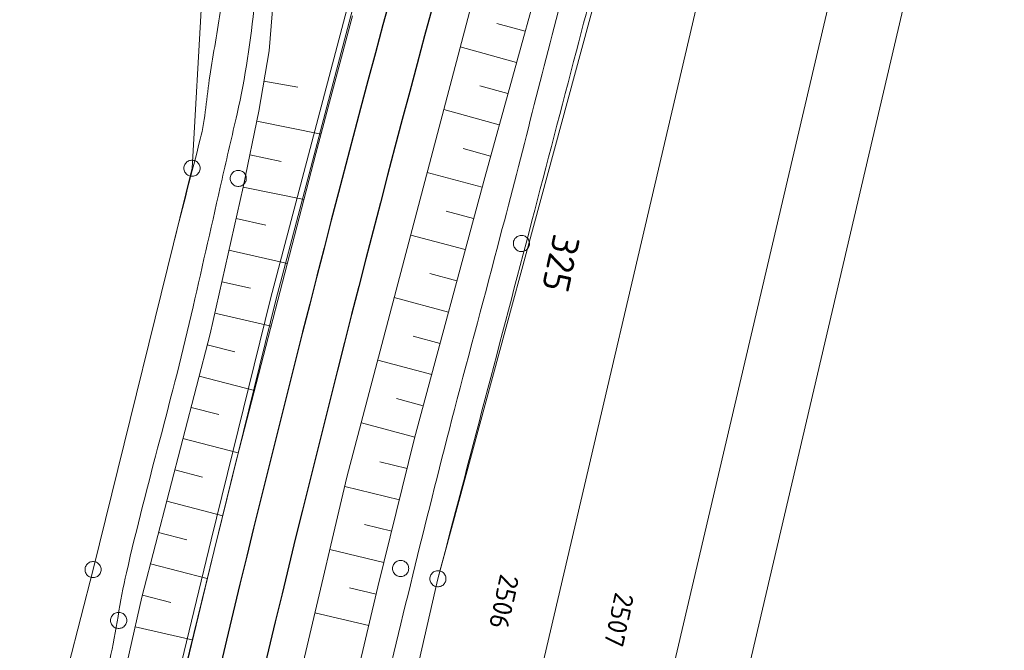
# Model space of a CAD drawing. Header units: metres. Extents: x 3425540 to 3446143, y 5432760 to 5444637.
# Tile 408 of 656: x 3436536 to 3436627, y 5442791 to 5442849. Entities that reach past the tile are written whole.
import ezdxf
from ezdxf.enums import TextEntityAlignment as Align

# ---------------------------------------------------------------- set-up
doc = ezdxf.new("R2010")
doc.units = ezdxf.units.M
for name, color, linetype, lineweight in [('B_Bestand', 9, 'Continuous', 18), ('B_Böschung', 9, 'Continuous', 18), ('B_Flurgrenzen', 9, 'Continuous', 18), ('B_Gleisachse', 9, 'Continuous', 25), ('Bestand Kabeltröge', 9, 'Continuous', 18)]:
    doc.layers.add(name, color=color, linetype=linetype, lineweight=lineweight)
doc.styles.get("Standard").update_dxf_attribs({"font": 'isocpeur.ttf'})

msp = doc.modelspace()

# ---------------------------------------------------------------- linework, layer by layer
at = {"layer": 'B_Bestand'}
for points, knots in [([(3436561.699, 5442898.68), (3436561.228, 5442896.276), (3436560.756, 5442893.872), (3436560.285, 5442891.467), (3436559.87, 5442889.349), (3436559.632, 5442887.202), (3436559.393, 5442885.053), (3436559.134, 5442882.733), (3436558.915, 5442880.412), (3436558.836, 5442878.082), (3436558.756, 5442875.722), (3436558.799, 5442873.359), (3436558.724, 5442870.998), (3436558.587, 5442866.697), (3436558.414, 5442862.398), (3436558.222, 5442858.098), (3436558.11, 5442855.603), (3436557.95, 5442853.112), (3436557.72, 5442850.622), (3436557.398, 5442847.151), (3436556.875, 5442843.698), (3436556.103, 5442840.3), (3436555.644, 5442838.279), (3436555.169, 5442836.263), (3436554.71, 5442834.243), (3436553.814, 5442830.301), (3436552.93, 5442826.357), (3436552.032, 5442822.415), (3436550.149, 5442814.149), (3436547.741, 5442806.009), (3436545.848, 5442797.745), (3436545.234, 5442795.065), (3436544.9, 5442792.325), (3436544.296, 5442789.642), (3436541.063, 5442775.297), (3436537.439, 5442761.038), (3436534.255, 5442746.681), (3436531.08, 5442732.368), (3436528.09, 5442718.013), (3436524.837, 5442703.717), (3436521.302, 5442688.184), (3436517.745, 5442672.656), (3436514.192, 5442657.127), (3436513.383, 5442653.591), (3436512.544, 5442650.062), (3436511.752, 5442646.522), (3436509.588, 5442636.851), (3436507.924, 5442627.076), (3436506.063, 5442617.343), (3436503.547, 5442604.182), (3436501.471, 5442590.934), (3436498.647, 5442577.834), (3436494.855, 5442560.246), (3436490.923, 5442542.69), (3436487.051, 5442525.12), (3436485.459, 5442517.896), (3436483.859, 5442510.673), (3436482.259, 5442503.45), (3436482.025, 5442502.393), (3436481.704, 5442501.361), (3436481.366, 5442500.326), (3436481.129, 5442499.603), (3436480.762, 5442498.948), (3436480.306, 5442498.317), (3436479.957, 5442497.836), (3436479.563, 5442497.417), (3436479.079, 5442497.09), (3436478.332, 5442496.585), (3436477.583, 5442496.11), (3436476.793, 5442495.695), (3436475.632, 5442495.086), (3436474.47, 5442494.477), (3436473.309, 5442493.867)], [0, 0, 0, 0, 0.017605, 0.017605, 0.017605, 0.033115, 0.033115, 0.033115, 0.049864, 0.049864, 0.049864, 0.066833, 0.066833, 0.066833, 0.097753, 0.097753, 0.097753, 0.115699, 0.115699, 0.115699, 0.140723, 0.140723, 0.140723, 0.155609, 0.155609, 0.155609, 0.184655, 0.184655, 0.184655, 0.24557, 0.24557, 0.24557, 0.26533, 0.26533, 0.26533, 0.370999, 0.370999, 0.370999, 0.476345, 0.476345, 0.476345, 0.590808, 0.590808, 0.590808, 0.616872, 0.616872, 0.616872, 0.688074, 0.688074, 0.688074, 0.784355, 0.784355, 0.784355, 0.913628, 0.913628, 0.913628, 0.966784, 0.966784, 0.966784, 0.974566, 0.974566, 0.974566, 0.980006, 0.980006, 0.980006, 0.984163, 0.984163, 0.984163, 0.990577, 0.990577, 0.990577, 1, 1, 1, 1]), ([(3436603.105, 5442891.213), (3436602.34, 5442891.186), (3436601.575, 5442891.159), (3436600.81, 5442891.131), (3436600.203, 5442891.11), (3436599.665, 5442890.758), (3436599.111, 5442890.477), (3436598.493, 5442890.164), (3436597.913, 5442889.856), (3436597.412, 5442889.366), (3436596.776, 5442888.744), (3436596.334, 5442888.035), (3436595.909, 5442887.275), (3436595.503, 5442886.55), (3436595.063, 5442885.848), (3436594.864, 5442885.052), (3436594.441, 5442883.358), (3436594.105, 5442881.648), (3436593.688, 5442879.954), (3436592.521, 5442875.211), (3436591.399, 5442870.456), (3436590.166, 5442865.728), (3436588.964, 5442861.12), (3436587.642, 5442856.544), (3436586.441, 5442851.936), (3436584.445, 5442844.281), (3436582.5, 5442836.613), (3436580.505, 5442828.958), (3436579.107, 5442823.594), (3436577.647, 5442818.245), (3436576.257, 5442812.878), (3436573.768, 5442803.268), (3436571.394, 5442793.629), (3436569.15, 5442783.959), (3436567.097, 5442775.11), (3436565.067, 5442766.256), (3436563.02, 5442757.405), (3436559.273, 5442741.205), (3436555.464, 5442725.019), (3436551.727, 5442708.816), (3436549.599, 5442699.59), (3436548.325, 5442690.182), (3436546.246, 5442680.945), (3436543.281, 5442667.772), (3436540.262, 5442654.611), (3436537.301, 5442641.437), (3436533.558, 5442624.788), (3436529.812, 5442608.139), (3436526.074, 5442591.489), (3436523.44, 5442579.756), (3436520.812, 5442568.021), (3436518.182, 5442556.286), (3436516.688, 5442549.622), (3436515.252, 5442542.945), (3436513.74, 5442536.284), (3436512.436, 5442530.542), (3436510.596, 5442524.935), (3436509.166, 5442519.223), (3436508.579, 5442516.878), (3436507.991, 5442514.532), (3436507.404, 5442512.186)], [0, 0, 0, 0, 0.005825, 0.005825, 0.005825, 0.010443, 0.010443, 0.010443, 0.015593, 0.015593, 0.015593, 0.022125, 0.022125, 0.022125, 0.028356, 0.028356, 0.028356, 0.041627, 0.041627, 0.041627, 0.078803, 0.078803, 0.078803, 0.115042, 0.115042, 0.115042, 0.175242, 0.175242, 0.175242, 0.21743, 0.21743, 0.21743, 0.29297, 0.29297, 0.29297, 0.3621, 0.3621, 0.3621, 0.488637, 0.488637, 0.488637, 0.56069, 0.56069, 0.56069, 0.663444, 0.663444, 0.663444, 0.793305, 0.793305, 0.793305, 0.884819, 0.884819, 0.884819, 0.936793, 0.936793, 0.936793, 0.981599, 0.981599, 0.981599, 1, 1, 1, 1]), ([(3436649.287, 5442883.089), (3436636.72, 5442884.505), (3436624.152, 5442885.921), (3436611.585, 5442887.337), (3436608.224, 5442887.716), (3436604.877, 5442888.231), (3436601.522, 5442888.644), (3436600.938, 5442888.716), (3436600.344, 5442888.691), (3436599.758, 5442888.579), (3436599.418, 5442888.514), (3436599.131, 5442888.336), (3436598.843, 5442888.121), (3436598.335, 5442887.742), (3436597.896, 5442887.36), (3436597.602, 5442886.814), (3436597.237, 5442886.138), (3436596.981, 5442885.45), (3436596.818, 5442884.722), (3436595.945, 5442880.815), (3436595.277, 5442876.871), (3436594.342, 5442872.983), (3436593.289, 5442868.601), (3436592.28, 5442864.206), (3436591.14, 5442859.845), (3436589.946, 5442855.28), (3436588.749, 5442850.715), (3436587.556, 5442846.149), (3436586.183, 5442840.898), (3436584.817, 5442835.646), (3436583.439, 5442830.396), (3436580.532, 5442819.325), (3436577.625, 5442808.254), (3436574.718, 5442797.183)], [0, 0, 0, 0, 0.261279, 0.261279, 0.261279, 0.33116, 0.33116, 0.33116, 0.343316, 0.343316, 0.343316, 0.350363, 0.350363, 0.350363, 0.362775, 0.362775, 0.362775, 0.37816, 0.37816, 0.37816, 0.460779, 0.460779, 0.460779, 0.553903, 0.553903, 0.553903, 0.651397, 0.651397, 0.651397, 0.763524, 0.763524, 0.763524, 1, 1, 1, 1]), ([(3436555.206, 5442866.002), (3436555.129, 5442862.956), (3436555.052, 5442859.909), (3436554.975, 5442856.862), (3436554.918, 5442854.609), (3436554.9, 5442852.348), (3436554.585, 5442850.111), (3436554.289, 5442848.004), (3436553.908, 5442845.919), (3436553.581, 5442843.822), (3436553.277, 5442841.871), (3436553.179, 5442839.877), (3436552.689, 5442837.963), (3436551.89, 5442834.847), (3436551.092, 5442831.731), (3436550.293, 5442828.614)], [0, 0, 0, 0, 0.241547, 0.241547, 0.241547, 0.4202, 0.4202, 0.4202, 0.588453, 0.588453, 0.588453, 0.745026, 0.745026, 0.745026, 1, 1, 1, 1])]:
    msp.add_open_spline(points, degree=3, knots=knots, dxfattribs=at)
at = {"layer": 'B_Böschung'}
for p, q in [((3436582.801, 5442847.968), (3436580.18, 5442848.693)), ((3436582.002, 5442845.077), (3436576.795, 5442846.516)), ((3436558.595, 5442843.343), (3436561.75, 5442842.803)), ((3436581.203, 5442842.185), (3436578.617, 5442842.9)), ((3436580.404, 5442839.293), (3436575.268, 5442840.713)), ((3436557.93, 5442839.645), (3436563.896, 5442838.442)), ((3436579.605, 5442836.402), (3436577.055, 5442837.107)), ((3436557.285, 5442836.5), (3436560.18, 5442835.907)), ((3436578.813, 5442833.508), (3436573.732, 5442834.877)), ((3436556.673, 5442833.517), (3436562.311, 5442832.362)), ((3436556.013, 5442830.591), (3436558.772, 5442829.974)), ((3436578.034, 5442830.611), (3436575.501, 5442831.292)), ((3436577.256, 5442827.714), (3436572.204, 5442829.071)), ((3436555.353, 5442827.664), (3436560.776, 5442826.442)), ((3436576.478, 5442824.817), (3436573.959, 5442825.493)), ((3436554.692, 5442824.738), (3436557.357, 5442824.137)), ((3436575.699, 5442821.919), (3436570.677, 5442823.269)), ((3436554.032, 5442821.812), (3436559.269, 5442820.63)), ((3436574.921, 5442819.022), (3436572.417, 5442819.695)), ((3436553.34, 5442818.893), (3436555.909, 5442818.237)), ((3436574.142, 5442816.125), (3436569.15, 5442817.466)), ((3436552.589, 5442815.988), (3436557.722, 5442814.663)), ((3436573.364, 5442813.228), (3436570.875, 5442813.896)), ((3436551.838, 5442813.084), (3436554.403, 5442812.421)), ((3436572.586, 5442810.33), (3436567.623, 5442811.663)), ((3436551.087, 5442810.18), (3436556.216, 5442808.853)), ((3436571.868, 5442807.418), (3436569.351, 5442808.041)), ((3436550.335, 5442807.275), (3436552.91, 5442806.609)), ((3436571.152, 5442804.503), (3436566.09, 5442805.748)), ((3436549.584, 5442804.371), (3436554.77, 5442803.03)), ((3436548.833, 5442801.466), (3436551.444, 5442800.791)), ((3436570.436, 5442801.59), (3436567.919, 5442802.208)), ((3436569.72, 5442798.677), (3436564.713, 5442799.907)), ((3436548.082, 5442798.562), (3436553.34, 5442797.202)), ((3436569.01, 5442795.762), (3436566.513, 5442796.354)), ((3436547.331, 5442795.657), (3436549.978, 5442794.973)), ((3436568.32, 5442792.842), (3436563.327, 5442794.022)), ((3436546.665, 5442792.732), (3436551.947, 5442791.524))]:
    msp.add_line(p, q, dxfattribs=at)
for points in [[(3436591.043, 5442898.592), (3436587.928, 5442888.034), (3436585.578, 5442880.481), (3436582.658, 5442868.949), (3436579.997, 5442858.683), (3436566.293, 5442806.61), (3436555.234, 5442759.673), (3436547.716, 5442726.82), (3436536.652, 5442673.567), (3436532.627, 5442654.769), (3436534.56, 5442654.353), (3436533.813, 5442650.576), (3436531.822, 5442651.007), (3436526.972, 5442628.356), (3436517.809, 5442587.989), (3436505.883, 5442533.696), (3436501.043, 5442509.674)], [(3436596.451, 5442897.1), (3436594.382, 5442890.71), (3436592.2, 5442882.47), (3436589.318, 5442871.556), (3436579.056, 5442834.414), (3436572.559, 5442810.231), (3436569.166, 5442796.422), (3436564.433, 5442776.379), (3436561.691, 5442763.501), (3436554.588, 5442731.276), (3436547.855, 5442702.391), (3436542.751, 5442679.247), (3436538.476, 5442658.464), (3436532.81, 5442633.155), (3436525.242, 5442597.582), (3436517.442, 5442560.94), (3436509.732, 5442525.326), (3436506.809, 5442512.01), (3436502.162, 5442509.825)], [(3436559.442, 5442850.724), (3436559.079, 5442846.158), (3436558.116, 5442840.554), (3436556.67, 5442833.502), (3436553.599, 5442819.894), (3436547.282, 5442795.469), (3436542.709, 5442775.19), (3436535.909, 5442743.53), (3436531.097, 5442720.735), (3436527.423, 5442703.38), (3436523.567, 5442687.168), (3436518.815, 5442665.523), (3436515.202, 5442647.565), (3436508.462, 5442616.145), (3436499.673, 5442573.652), (3436489.024, 5442527.248), (3436480.862, 5442494.994)], [(3436566.791, 5442849.404), (3436563.418, 5442836.634), (3436555.895, 5442807.616), (3436547.109, 5442771.803), (3436540.251, 5442740.756), (3436537.299, 5442727.559), (3436530.133, 5442693.372), (3436522.187, 5442657.246), (3436519.852, 5442657.766), (3436519.023, 5442653.942), (3436521.35, 5442653.444), (3436519.779, 5442646.301), (3436516.321, 5442630.683), (3436515.811, 5442630.801)]]:
    msp.add_lwpolyline(points, dxfattribs=at)
at = {"layer": 'B_Flurgrenzen'}
for p, q in [((3436607.282, 5442887.105), (3436565.025, 5442706.173)), ((3436619.269, 5442885.923), (3436576.476, 5442703.471)), ((3436626.078, 5442885.303), (3436545.196, 5442539.293)), ((3436574.718, 5442797.183), (3436598.391, 5442884.403)), ((3436553.454, 5442862.099), (3436551.927, 5442835.268)), ((3436551.927, 5442835.268), (3436542.758, 5442798.03)), ((3436542.758, 5442798.03), (3436540.464, 5442789.137)), ((3436566.281, 5442760.077), (3436574.718, 5442797.183))]:
    msp.add_line(p, q, dxfattribs=at)
for points in [[(3436552.677, 5442835.268), (3436552.671, 5442835.362), (3436552.653, 5442835.451), (3436552.624, 5442835.546), (3436552.583, 5442835.628), (3436552.529, 5442835.705), (3436552.47, 5442835.782), (3436552.405, 5442835.847), (3436552.329, 5442835.9), (3436552.246, 5442835.947), (3436552.157, 5442835.977), (3436552.069, 5442836), (3436551.974, 5442836.012), (3436551.88, 5442836.012), (3436551.785, 5442836), (3436551.697, 5442835.977), (3436551.608, 5442835.947), (3436551.525, 5442835.9), (3436551.449, 5442835.847), (3436551.384, 5442835.782), (3436551.325, 5442835.705), (3436551.271, 5442835.628), (3436551.23, 5442835.546), (3436551.201, 5442835.451), (3436551.183, 5442835.362), (3436551.177, 5442835.268), (3436551.183, 5442835.174), (3436551.201, 5442835.085), (3436551.23, 5442834.99), (3436551.271, 5442834.908), (3436551.325, 5442834.831), (3436551.384, 5442834.754), (3436551.449, 5442834.689), (3436551.525, 5442834.636), (3436551.608, 5442834.589), (3436551.697, 5442834.559), (3436551.785, 5442834.536), (3436551.88, 5442834.524), (3436551.974, 5442834.524), (3436552.069, 5442834.536), (3436552.157, 5442834.559), (3436552.246, 5442834.589), (3436552.329, 5442834.636), (3436552.405, 5442834.689), (3436552.47, 5442834.754), (3436552.529, 5442834.831), (3436552.583, 5442834.908), (3436552.624, 5442834.99), (3436552.653, 5442835.085), (3436552.671, 5442835.174), (3436552.677, 5442835.268)], [(3436556.958, 5442834.326), (3436556.952, 5442834.42), (3436556.934, 5442834.509), (3436556.905, 5442834.604), (3436556.864, 5442834.686), (3436556.81, 5442834.763), (3436556.751, 5442834.84), (3436556.686, 5442834.905), (3436556.61, 5442834.958), (3436556.527, 5442835.005), (3436556.438, 5442835.035), (3436556.35, 5442835.058), (3436556.255, 5442835.07), (3436556.161, 5442835.07), (3436556.066, 5442835.058), (3436555.978, 5442835.035), (3436555.889, 5442835.005), (3436555.806, 5442834.958), (3436555.73, 5442834.905), (3436555.665, 5442834.84), (3436555.606, 5442834.763), (3436555.552, 5442834.686), (3436555.511, 5442834.604), (3436555.482, 5442834.509), (3436555.464, 5442834.42), (3436555.458, 5442834.326), (3436555.464, 5442834.232), (3436555.482, 5442834.143), (3436555.511, 5442834.048), (3436555.552, 5442833.966), (3436555.606, 5442833.889), (3436555.665, 5442833.812), (3436555.73, 5442833.747), (3436555.806, 5442833.694), (3436555.889, 5442833.647), (3436555.978, 5442833.617), (3436556.066, 5442833.594), (3436556.161, 5442833.582), (3436556.255, 5442833.582), (3436556.35, 5442833.594), (3436556.438, 5442833.617), (3436556.527, 5442833.647), (3436556.61, 5442833.694), (3436556.686, 5442833.747), (3436556.751, 5442833.812), (3436556.81, 5442833.889), (3436556.864, 5442833.966), (3436556.905, 5442834.048), (3436556.934, 5442834.143), (3436556.952, 5442834.232), (3436556.958, 5442834.326)], [(3436582.298, 5442827.555), (3436582.391, 5442827.541), (3436582.481, 5442827.539), (3436582.58, 5442827.547), (3436582.67, 5442827.57), (3436582.756, 5442827.605), (3436582.844, 5442827.646), (3436582.921, 5442827.696), (3436582.99, 5442827.759), (3436583.054, 5442827.83), (3436583.102, 5442827.91), (3436583.144, 5442827.991), (3436583.176, 5442828.081), (3436583.196, 5442828.173), (3436583.205, 5442828.268), (3436583.201, 5442828.36), (3436583.191, 5442828.453), (3436583.163, 5442828.544), (3436583.128, 5442828.63), (3436583.078, 5442828.707), (3436583.016, 5442828.782), (3436582.953, 5442828.85), (3436582.881, 5442828.908), (3436582.795, 5442828.958), (3436582.712, 5442828.994), (3436582.621, 5442829.02), (3436582.528, 5442829.035), (3436582.437, 5442829.037), (3436582.339, 5442829.028), (3436582.249, 5442829.006), (3436582.163, 5442828.97), (3436582.075, 5442828.929), (3436581.998, 5442828.88), (3436581.929, 5442828.816), (3436581.865, 5442828.746), (3436581.817, 5442828.666), (3436581.775, 5442828.584), (3436581.743, 5442828.495), (3436581.723, 5442828.402), (3436581.714, 5442828.307), (3436581.718, 5442828.216), (3436581.727, 5442828.123), (3436581.756, 5442828.032), (3436581.791, 5442827.946), (3436581.841, 5442827.868), (3436581.903, 5442827.794), (3436581.966, 5442827.725), (3436582.038, 5442827.667), (3436582.124, 5442827.618), (3436582.207, 5442827.582), (3436582.298, 5442827.555)], [(3436543.508, 5442798.03), (3436543.502, 5442798.124), (3436543.484, 5442798.213), (3436543.455, 5442798.308), (3436543.414, 5442798.39), (3436543.36, 5442798.467), (3436543.301, 5442798.544), (3436543.236, 5442798.609), (3436543.16, 5442798.662), (3436543.077, 5442798.709), (3436542.988, 5442798.739), (3436542.9, 5442798.762), (3436542.805, 5442798.774), (3436542.711, 5442798.774), (3436542.616, 5442798.762), (3436542.528, 5442798.739), (3436542.439, 5442798.709), (3436542.356, 5442798.662), (3436542.28, 5442798.609), (3436542.215, 5442798.544), (3436542.156, 5442798.467), (3436542.102, 5442798.39), (3436542.061, 5442798.308), (3436542.032, 5442798.213), (3436542.014, 5442798.124), (3436542.008, 5442798.03), (3436542.014, 5442797.936), (3436542.032, 5442797.847), (3436542.061, 5442797.752), (3436542.102, 5442797.67), (3436542.156, 5442797.593), (3436542.215, 5442797.516), (3436542.28, 5442797.451), (3436542.356, 5442797.398), (3436542.439, 5442797.351), (3436542.528, 5442797.321), (3436542.616, 5442797.298), (3436542.711, 5442797.286), (3436542.805, 5442797.286), (3436542.9, 5442797.298), (3436542.988, 5442797.321), (3436543.077, 5442797.351), (3436543.16, 5442797.398), (3436543.236, 5442797.451), (3436543.301, 5442797.516), (3436543.36, 5442797.593), (3436543.414, 5442797.67), (3436543.455, 5442797.752), (3436543.484, 5442797.847), (3436543.502, 5442797.936), (3436543.508, 5442798.03)], [(3436572.015, 5442798.133), (3436572.009, 5442798.227), (3436571.991, 5442798.316), (3436571.962, 5442798.411), (3436571.921, 5442798.493), (3436571.867, 5442798.57), (3436571.808, 5442798.647), (3436571.743, 5442798.712), (3436571.667, 5442798.765), (3436571.584, 5442798.812), (3436571.495, 5442798.842), (3436571.407, 5442798.865), (3436571.312, 5442798.877), (3436571.218, 5442798.877), (3436571.123, 5442798.865), (3436571.035, 5442798.842), (3436570.946, 5442798.812), (3436570.863, 5442798.765), (3436570.787, 5442798.712), (3436570.722, 5442798.647), (3436570.663, 5442798.57), (3436570.609, 5442798.493), (3436570.568, 5442798.411), (3436570.539, 5442798.316), (3436570.521, 5442798.227), (3436570.515, 5442798.133), (3436570.521, 5442798.039), (3436570.539, 5442797.95), (3436570.568, 5442797.855), (3436570.609, 5442797.773), (3436570.663, 5442797.696), (3436570.722, 5442797.619), (3436570.787, 5442797.554), (3436570.863, 5442797.501), (3436570.946, 5442797.454), (3436571.035, 5442797.424), (3436571.123, 5442797.401), (3436571.218, 5442797.389), (3436571.312, 5442797.389), (3436571.407, 5442797.401), (3436571.495, 5442797.424), (3436571.584, 5442797.454), (3436571.667, 5442797.501), (3436571.743, 5442797.554), (3436571.808, 5442797.619), (3436571.867, 5442797.696), (3436571.921, 5442797.773), (3436571.962, 5442797.855), (3436571.991, 5442797.95), (3436572.009, 5442798.039), (3436572.015, 5442798.133)], [(3436575.468, 5442797.183), (3436575.462, 5442797.277), (3436575.444, 5442797.366), (3436575.415, 5442797.461), (3436575.374, 5442797.543), (3436575.32, 5442797.62), (3436575.261, 5442797.697), (3436575.196, 5442797.762), (3436575.12, 5442797.815), (3436575.037, 5442797.862), (3436574.948, 5442797.892), (3436574.86, 5442797.915), (3436574.765, 5442797.927), (3436574.671, 5442797.927), (3436574.576, 5442797.915), (3436574.488, 5442797.892), (3436574.399, 5442797.862), (3436574.316, 5442797.815), (3436574.24, 5442797.762), (3436574.175, 5442797.697), (3436574.116, 5442797.62), (3436574.062, 5442797.543), (3436574.021, 5442797.461), (3436573.992, 5442797.366), (3436573.974, 5442797.277), (3436573.968, 5442797.183), (3436573.974, 5442797.089), (3436573.992, 5442797), (3436574.021, 5442796.905), (3436574.062, 5442796.823), (3436574.116, 5442796.746), (3436574.175, 5442796.669), (3436574.24, 5442796.604), (3436574.316, 5442796.551), (3436574.399, 5442796.504), (3436574.488, 5442796.474), (3436574.576, 5442796.451), (3436574.671, 5442796.439), (3436574.765, 5442796.439), (3436574.86, 5442796.451), (3436574.948, 5442796.474), (3436575.037, 5442796.504), (3436575.12, 5442796.551), (3436575.196, 5442796.604), (3436575.261, 5442796.669), (3436575.32, 5442796.746), (3436575.374, 5442796.823), (3436575.415, 5442796.905), (3436575.444, 5442797), (3436575.462, 5442797.089), (3436575.468, 5442797.183)], [(3436545.878, 5442793.317), (3436545.872, 5442793.411), (3436545.854, 5442793.5), (3436545.825, 5442793.595), (3436545.784, 5442793.677), (3436545.73, 5442793.754), (3436545.671, 5442793.831), (3436545.606, 5442793.896), (3436545.53, 5442793.949), (3436545.447, 5442793.996), (3436545.358, 5442794.026), (3436545.27, 5442794.049), (3436545.175, 5442794.061), (3436545.081, 5442794.061), (3436544.986, 5442794.049), (3436544.898, 5442794.026), (3436544.809, 5442793.996), (3436544.726, 5442793.949), (3436544.65, 5442793.896), (3436544.585, 5442793.831), (3436544.526, 5442793.754), (3436544.472, 5442793.677), (3436544.431, 5442793.595), (3436544.402, 5442793.5), (3436544.384, 5442793.411), (3436544.378, 5442793.317), (3436544.384, 5442793.223), (3436544.402, 5442793.134), (3436544.431, 5442793.039), (3436544.472, 5442792.957), (3436544.526, 5442792.88), (3436544.585, 5442792.803), (3436544.65, 5442792.738), (3436544.726, 5442792.685), (3436544.809, 5442792.638), (3436544.898, 5442792.608), (3436544.986, 5442792.585), (3436545.081, 5442792.573), (3436545.175, 5442792.573), (3436545.27, 5442792.585), (3436545.358, 5442792.608), (3436545.447, 5442792.638), (3436545.53, 5442792.685), (3436545.606, 5442792.738), (3436545.671, 5442792.803), (3436545.73, 5442792.88), (3436545.784, 5442792.957), (3436545.825, 5442793.039), (3436545.854, 5442793.134), (3436545.872, 5442793.223), (3436545.878, 5442793.317)]]:
    msp.add_lwpolyline(points, dxfattribs=at)
at = {"layer": 'B_Gleisachse'}
for centre, radius, start, end in [((3438662.718, 5442286.579), 2167.231, 157.61265, 166.669756), ((3438662.497, 5442286.641), 2163.002, 157.612908, 166.669011)]:
    msp.add_arc(centre, radius, start, end, dxfattribs=at)
at = {"layer": 'Bestand Kabeltröge'}
for p, q in [((3436566.838, 5442852.141), (3436559.216, 5442823.163)), ((3436567.322, 5442852.013), (3436559.7, 5442823.035)), ((3436559.215, 5442823.159), (3436553.706, 5442800.805)), ((3436559.701, 5442823.039), (3436554.192, 5442800.685)), ((3436553.706, 5442800.804), (3436549.5, 5442783.343)), ((3436554.192, 5442800.686), (3436549.986, 5442783.225))]:
    msp.add_line(p, q, dxfattribs=at)

# ---------------------------------------------------------------- texts
at = {"layer": 'B_Bestand'}
msp.add_text('325', height=2.5, rotation=257.53501, dxfattribs=at).set_placement((3436585.465, 5442829.291))
at = {"layer": 'B_Flurgrenzen'}
for s, p in [('2506', (3436580.851, 5442795.041)), ('2507', (3436591.508, 5442793.369))]:
    msp.add_text(s, height=1.8, rotation=257.53501, dxfattribs=at).set_placement(p, align=Align.MIDDLE)

doc.saveas('drawing.dxf')
